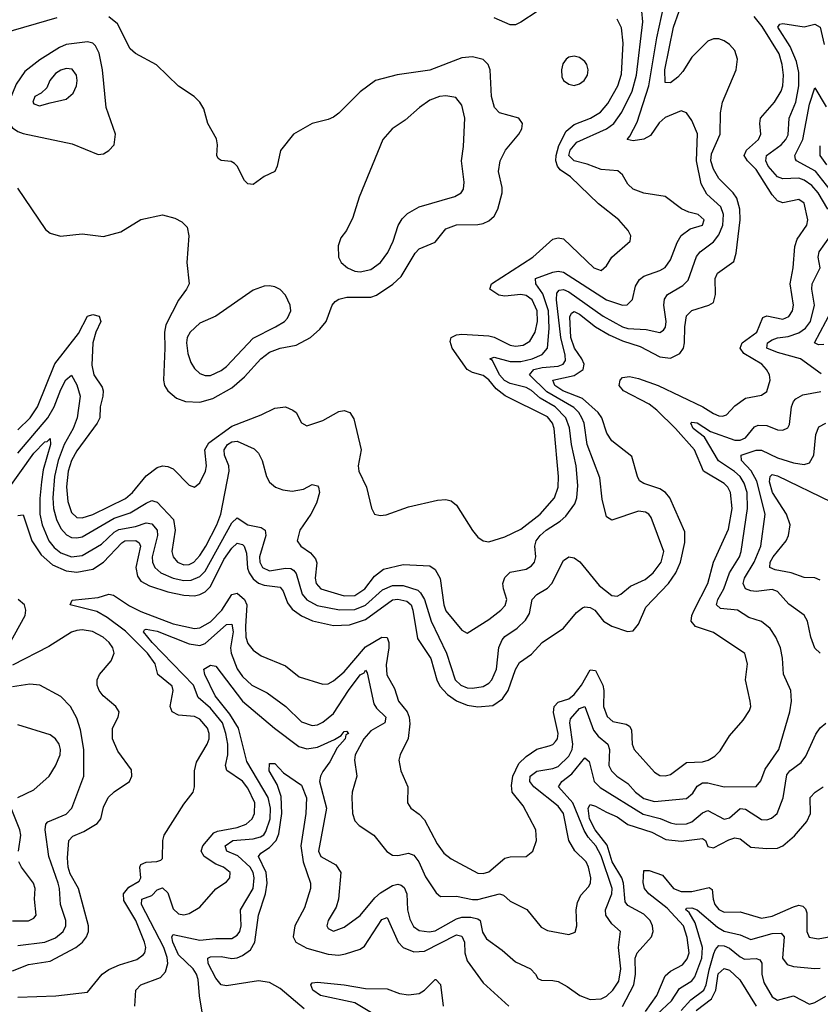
# Model space of a CAD drawing. Header units: inches. Extents: x 884549 to 1028252, y 526810 to 653624.
# Tile 740 of 1056: x 994796 to 997790, y 593697 to 597378. Entities that reach past the tile are written whole.
import ezdxf

# ---------------------------------------------------------------- set-up
doc = ezdxf.new("R2010")
doc.units = ezdxf.units.IN
doc.header["$MEASUREMENT"] = 0
doc.layers.add('A9599', color=7, linetype='Continuous')

msp = doc.modelspace()

# ---------------------------------------------------------------- linework, layer by layer
at = {"layer": 'A9599', "color": 5}
for points, elevation in [([(994790, 595524.4), (994810, 595527), (994841.9, 595430), (994876.9, 595376.9), (994919.6, 595339.6), (994970, 595317), (995010, 595312), (995070, 595323.6), (995110, 595350.1), (995177.9, 595422.1), (995190.2, 595429.8), (995230.8, 595430.8), (995242.7, 595422.7), (995248.4, 595410), (995231.2, 595330), (995237.2, 595297.2), (995250, 595278.8), (995282, 595262), (995350, 595239.4), (995410, 595226.7), (995450, 595224.7), (995470, 595228.5), (995490, 595239), (995510, 595259.1), (995559.8, 595360.2), (995590, 595402.6), (995610, 595420.4), (995630, 595416.2), (995635.3, 595410), (995644, 595384), (995648, 595328), (995654.3, 595310), (995670, 595287.5), (995690, 595271.6), (995710, 595263.8), (995770, 595256.2), (995781.5, 595241.5), (995797.8, 595197.8), (995814.9, 595174.9), (995849.8, 595149.8), (995891.1, 595131.1), (995970, 595113), (996030, 595115.2), (996090, 595135.7), (996190, 595209.2), (996210, 595211.7), (996244.5, 595204.5), (996260.1, 595190), (996266.9, 595170), (996284.4, 595064.4), (996334.2, 594990), (996356.1, 594910), (996367, 594887), (996395.5, 594855.5), (996430, 594832), (996470, 594816), (996510, 594809.2), (996565.5, 594814.5), (996601.3, 594838.7), (996622.4, 594870), (996650.9, 594949.1), (996665.6, 594974.4), (996710, 595006.2), (996750, 595050.1), (996830, 595103.6), (996878.5, 595161.5), (996901.3, 595178.7), (996910, 595183), (996930, 595180.7), (996947.5, 595170), (996979.8, 595130), (997010, 595110.6), (997068.6, 595091.4), (997090, 595093.1), (997110, 595118.4), (997137.8, 595182.2), (997222.5, 595270), (997249.2, 595310), (997267.5, 595350), (997284, 595424), (997283.2, 595463.2), (997227, 595590), (997210.9, 595610.9), (997190, 595624.3), (997130, 595643.4), (997114.4, 595654.4), (997105.8, 595670), (997085.4, 595745.4), (997010, 595803.5), (996991.6, 595831.6), (996972.5, 595890), (996959.5, 595910), (996901.3, 595961.3), (996827.1, 595990), (996797.6, 596010), (996789.4, 596030), (996870, 596048.3), (996902.8, 596070), (996907.3, 596090), (996898.6, 596110), (996870.4, 596150), (996857.4, 596190), (996852.9, 596267.1), (996859.7, 596280.3), (996870, 596287.3), (996890, 596277.4), (996949.6, 596229.6), (997000.3, 596200.3), (997050, 596177.1), (997116, 596156), (997190, 596117.3), (997230, 596112.9), (997265, 596130), (997277.8, 596150), (997282, 596170), (997283.4, 596230), (997290, 596270.2), (997310, 596291.2), (997373.6, 596310), (997390, 596320.9), (997398.5, 596350), (997397.1, 596410), (997405.4, 596430), (997466.6, 596473.4), (997475.6, 596504.4), (997489.9, 596630.1), (997489.3, 596670), (997477.2, 596710), (997463.7, 596730), (997410, 596784.2), (997390, 596818.5), (997380.4, 596850), (997383.4, 596876.6), (997415.8, 596950), (997416.6, 597030), (997424.4, 597070), (997475.3, 597190), (997480.2, 597230), (997470, 597262.3), (997450, 597285.5), (997430, 597298.7), (997410, 597305.6), (997390, 597305.7), (997370, 597297.6), (997310, 597237.7), (997276.3, 597183.7), (997257.5, 597162.5), (997230, 597141.3), (997210, 597143.5), (997208.9, 597190), (997241.6, 597350), (997283.5, 597470)], 2220), ([(994738.3, 595601.7), (994850, 595757), (994890, 595799.6), (994899.2, 595800.8), (994910, 595811.8), (994911.9, 595790), (994884.8, 595695.2), (994877.7, 595650), (994871.7, 595588.3), (994872.4, 595530), (994880.5, 595490), (994905.7, 595430), (994925.2, 595405.2), (994950, 595384.6), (994990, 595369.5), (995030, 595375.4), (995102.2, 595417.8), (995150, 595462), (995167.7, 595472.3), (995230, 595483.9), (995270, 595496.5), (995290, 595493.3), (995310.7, 595470), (995311.9, 595450), (995292.1, 595370), (995292.9, 595350), (995301.3, 595330), (995324.6, 595310), (995370, 595290.4), (995410, 595281.6), (995437.4, 595282.6), (995470, 595295.9), (995490, 595316.5), (995590, 595496.6), (995610, 595515.8), (995650, 595488.9), (995699.4, 595479.4), (995714.4, 595470), (995716.8, 595450), (995693.1, 595370), (995694.1, 595350), (995704.5, 595330), (995730, 595317.9), (995790, 595327.7), (995810, 595326.3), (995819.8, 595319.8), (995830, 595308.1), (995852.6, 595230), (995870, 595209.4), (995908.6, 595188.6), (995992.3, 595172.3), (996050, 595172.8), (996090, 595189.3), (996153.4, 595246.6), (996190, 595263.1), (996230, 595262.8), (996284.9, 595244.9), (996295.5, 595235.5), (996310.1, 595210), (996334.4, 595130), (996392.2, 595010), (996424.9, 594910), (996446.1, 594890), (996470, 594880.6), (996490, 594878.7), (996530, 594885.6), (996550, 594897.4), (996561.2, 594910), (996579.3, 594950), (996588.5, 595031.5), (996600.1, 595059.9), (996610, 595072.2), (996656.9, 595103.1), (996687.2, 595132.8), (996702.1, 595157.9), (996712.5, 595210), (996730, 595228.8), (996770, 595253.1), (996786, 595270), (996830, 595355.8), (996849.9, 595370.1), (996870, 595366.7), (996891.2, 595351.2), (996963.1, 595263.1), (997010, 595224.8), (997030, 595223.3), (997043.5, 595230), (997079.7, 595260.3), (997134.6, 595285.4), (997164.7, 595310), (997195.3, 595350), (997205, 595390), (997157.3, 595517.3), (997149.4, 595529.4), (997136.8, 595536.8), (997110, 595540.9), (997010, 595506.5), (996990, 595519.7), (996974.2, 595585.8), (996965.6, 595665.6), (996918.3, 595790), (996906.4, 595870), (996898.8, 595890), (996887, 595910), (996868.6, 595928.6), (996766.9, 595986.9), (996703.2, 596050), (996719, 596070), (996750, 596077.3), (996810, 596082.3), (996829.1, 596090), (996836.7, 596103.3), (996836.2, 596123.8), (996819.3, 596190), (996804.1, 596330), (996804.6, 596355.4), (996813.3, 596366.7), (996830, 596369), (996850, 596360.8), (996977.8, 596270), (997050, 596229.2), (997070, 596223.9), (997139.3, 596219.3), (997190, 596208.8), (997203.3, 596216.7), (997211.5, 596228.5), (997213.6, 596250), (997204.6, 596310), (997206.9, 596333.1), (997218.3, 596350), (997276.1, 596383.9), (997296.4, 596403.6), (997327.1, 596492.9), (997340.8, 596510), (997390, 596547.9), (997410, 596573.4), (997425.4, 596610), (997428.3, 596650), (997417.7, 596677.7), (997365.6, 596725.6), (997344.7, 596764.7), (997327.6, 596850), (997330.8, 596950.8), (997310, 597001.3), (997290, 597029.7), (997270, 597036.4), (997210, 597011.7), (997187.9, 596992.1), (997155, 596945), (997130, 596931.2), (997090, 596924.4), (997067.2, 596930), (997078, 596942), (997105, 596995), (997148.4, 597130), (997178.5, 597310), (997204.5, 597430)], 2240), ([(994790, 595757.5), (994901.8, 595890), (994925.6, 595930), (994950, 595995.1), (994968.8, 596031.2), (994990, 596049.2), (995010, 596012.4), (995023.1, 595970), (995012, 595890), (994996.9, 595850), (994963.3, 595790), (994939.9, 595730), (994927.1, 595670), (994920.8, 595590), (994923.2, 595550), (994933.8, 595510), (994950, 595475.8), (994971.9, 595451.9), (994990, 595442.2), (995010, 595440.3), (995030, 595445.1), (995150, 595514.2), (995210, 595533.8), (995270, 595571.1), (995290, 595580.1), (995298.5, 595578.5), (995310, 595574.7), (995371.8, 595510), (995377.3, 595470), (995365, 595390), (995369.8, 595369.8), (995386.2, 595350), (995410, 595340.6), (995430, 595341.6), (995447.1, 595350), (995470, 595374.7), (995492.3, 595410), (995533.8, 595490), (995548.3, 595530), (995579.6, 595690), (995578.6, 595710), (995562.4, 595750), (995560.9, 595770), (995573.2, 595790), (995590, 595800.2), (995610, 595801.8), (995673.1, 595773.1), (995690, 595757.4), (995702.6, 595730), (995718.8, 595670), (995730, 595648.8), (995752.4, 595630), (995780.4, 595620.4), (995815.8, 595615.7), (995857.5, 595622.5), (995890, 595640.3), (995910, 595635.8), (995913.6, 595630), (995917.5, 595610), (995906, 595570), (995885.5, 595530), (995843.5, 595470), (995834.4, 595430), (995847.6, 595410), (995884.3, 595384.3), (995902.5, 595362.5), (995906.9, 595346.9), (995901.6, 595290), (995905.4, 595270), (995922.5, 595250), (996010, 595224), (996050, 595225.2), (996086.4, 595250), (996122.5, 595297.5), (996156.6, 595323.4), (996230, 595341.7), (996330, 595335.8), (996350, 595322.6), (996369.2, 595289.2), (996382.6, 595190), (996390, 595168.6), (996450, 595096.1), (996470, 595084.2), (996550, 595135.7), (996595.8, 595170), (996612.1, 595187.9), (996617.8, 595210), (996604.9, 595250), (996603.4, 595270), (996610, 595292.6), (996630, 595312.9), (996690, 595324.2), (996710, 595336.6), (996720.8, 595350), (996726.8, 595370), (996723, 595410), (996727.7, 595430), (996742.2, 595450), (996764.9, 595470), (996817.4, 595502.6), (996838.4, 595521.6), (996872.1, 595567.9), (996880.2, 595590), (996883.8, 595636.2), (996877.5, 595710), (996859.2, 595790), (996851.7, 595851.8), (996838.6, 595890), (996798.9, 595930), (996742.4, 595962.4), (996710, 595991.8), (996690, 596002.5), (996630, 596018), (996609.6, 596029.6), (996590.2, 596050), (996564.2, 596104.2), (996554.3, 596110), (996570, 596115.8), (996630, 596100.4), (996670, 596099.9), (996712.2, 596110), (996750, 596126.2), (996769.9, 596150), (996776.2, 596223.7), (996773.8, 596290), (996752.9, 596352.9), (996725.9, 596390), (996725, 596410), (996790, 596433.5), (996810, 596437.9), (996830, 596434.1), (996990, 596330.5), (997049.8, 596310.2), (997067.7, 596312.3), (997087.9, 596332.1), (997098.9, 596381.1), (997113.7, 596406.3), (997130, 596419.2), (997190, 596439.8), (997210, 596451.6), (997230, 596480.2), (997254.8, 596545.2), (997270, 596571.1), (997303.8, 596596.2), (997349.7, 596610), (997355.8, 596630), (997333.5, 596650), (997298.3, 596658.3), (997271.1, 596671.1), (997210, 596716.9), (997130, 596729.8), (997090, 596743.9), (997070, 596763), (997050, 596798), (997032.3, 596812.3), (996970, 596817.8), (996918, 596838), (996869.8, 596849.8), (996849.2, 596870), (996854.4, 596890), (996879.8, 596920.2), (996990.6, 596969.4), (997018.5, 596990), (997048.1, 597031.9), (997087.1, 597110), (997103.1, 597170), (997125.8, 597370), (997122.1, 597410)], 2260), ([(996731.2, 597408.8), (996670, 597368.4), (996650, 597358.9), (996630, 597357.9), (996570, 597384.5)], 2280), ([(994935.1, 597384.9), (994733.9, 597326.1)], 2320), ([(994788.4, 596748.4), (994893.3, 596593.3), (994910, 596580.3), (994948.9, 596568.9), (995030, 596577.6), (995110, 596567.8), (995175, 596585), (995250, 596631.3), (995330, 596648.7), (995376, 596636), (995402.2, 596622.2), (995422.3, 596602.3), (995428.9, 596570), (995420.9, 596470), (995430.2, 596390), (995420.8, 596370), (995390.1, 596329.9), (995342.9, 596237.1), (995337.8, 596210), (995339.7, 596150), (995334.3, 596030), (995337.8, 596010), (995350.2, 595990), (995382.7, 595962.7), (995416.3, 595950), (995470, 595948.1), (995518.8, 595961.2), (995590, 596002.2), (995637.1, 596042.9), (995697.5, 596110), (995730, 596135.3), (995770, 596150.1), (995830, 596161.2), (995883.2, 596190), (995919.3, 596220.7), (995942.8, 596250), (995964.8, 596310), (995975.7, 596324.3), (995990, 596332.6), (996020, 596340), (996110, 596340.5), (996130, 596347.8), (996191.3, 596388.7), (996222.6, 596417.4), (996274.6, 596505.5), (996290, 596520.6), (996350, 596546.7), (996390, 596596.1), (996430, 596611.3), (996510, 596611.9), (996530, 596615.9), (996550, 596625.5), (996570, 596643.8), (996584, 596670), (996600.3, 596730), (996600.3, 596750), (996586.6, 596810), (996593.2, 596850), (996613.4, 596890), (996662.7, 596950), (996674.3, 596970), (996676.2, 596990), (996662.6, 597010), (996590, 597029.8), (996572.1, 597050), (996560.1, 597090), (996555.8, 597190), (996548.5, 597210), (996530, 597228.5), (996490, 597238.7), (996450, 597235), (996330, 597188.6), (996207.9, 597172.1), (996127.3, 597150), (996070, 597107.6), (995990, 597027.8), (995970, 597013.3), (995950, 597004.2), (995890, 596989.6), (995820.7, 596950), (995771.6, 596888.5), (995759.5, 596830), (995750.2, 596809.8), (995710, 596791.6), (995670, 596762), (995650, 596764.5), (995636.9, 596776.9), (995609.8, 596829.8), (995600.1, 596840.1), (995587.5, 596847.5), (995550, 596851.2), (995538.9, 596858.9), (995533.7, 596870), (995535.9, 596910), (995532.2, 596932.2), (995500.5, 596990), (995484.9, 597044.9), (995469.5, 597070), (995449.3, 597090), (995390, 597129.6), (995308.5, 597208.5), (995230, 597251.1), (995210, 597268.2), (995162.2, 597362.2), (995130, 597388.7)], 2320), ([(994790, 593724.5), (994931.5, 593728.5), (995050, 593743.2), (995105.5, 593810), (995130, 593827.1), (995170, 593844.9), (995235.1, 593864.9), (995257.9, 593882.1), (995264, 593890), (995267.8, 593910), (995262.7, 593930), (995230.3, 594010), (995185.7, 594085.7), (995185.2, 594110), (995204.6, 594135.4), (995242.8, 594157.2), (995248.9, 594170), (995245.6, 594210), (995250, 594219.6), (995270, 594228.3), (995308.9, 594231.1), (995324.4, 594235.6), (995330, 594242), (995331.3, 594310), (995337.3, 594330), (995410, 594446), (995445.1, 594490), (995449.8, 594510.2), (995449.9, 594570), (995457.2, 594602.8), (995497.8, 594670), (995504.6, 594690), (995505, 594710), (995499, 594730), (995470, 594762.7), (995450, 594772.5), (995390, 594777.8), (995366.1, 594790), (995358.7, 594810), (995370.8, 594870), (995366.7, 594886.7), (995313.4, 594930), (995302.9, 594970), (995274.2, 595010), (995191.6, 595091.6), (995123.1, 595143.1), (995085.1, 595165.1), (994984.7, 595190), (994992.3, 595207.7), (995090, 595218.3), (995130, 595230.8), (995147.2, 595227.2), (995206.8, 595186.8), (995250, 595165.3), (995370, 595119.6), (995450, 595102.5), (995470, 595104.6), (995510, 595126.7), (995552.1, 595170), (995590, 595229.6), (995610, 595233.6), (995636.6, 595210), (995646, 595190), (995640.5, 595110), (995642.3, 595070), (995650, 595046.2), (995670, 595020.9), (995699.5, 594999.5), (995790, 594962.7), (995841.9, 594921.9), (995930, 594893.7), (995950, 594895.5), (995970, 594906.7), (996010, 594939.9), (996090, 595033.5), (996150, 595070.1), (996170, 595068.7), (996176.4, 595050), (996176.7, 595030), (996166.7, 594966.7), (996168.6, 594928.6), (996198.1, 594878.1), (996213.3, 594830), (996244.7, 594790), (996252.9, 594770), (996254.6, 594745.4), (996248.6, 594691.4), (996219, 594630), (996214.3, 594610), (996222, 594570), (996248.2, 594510), (996246.7, 594450), (996259.5, 594430), (996290, 594407.9), (996310, 594386.7), (996356.8, 594296.8), (996382.4, 594262.4), (996410, 594241.5), (996510, 594187.4), (996530, 594186.3), (996550, 594192.5), (996610, 594243), (996630, 594248.7), (996689.8, 594250.2), (996715.6, 594270), (996729, 594310), (996725.7, 594350), (996678.9, 594438.9), (996638.1, 594490), (996634.9, 594514.9), (996640.1, 594550), (996662.7, 594597.3), (996690, 594623.8), (996729.6, 594650.4), (996776.7, 594663.3), (996790, 594668.9), (996800.1, 594679.9), (996807.5, 594690), (996810.2, 594710), (996792.2, 594787.8), (996794.3, 594810), (996810, 594826.1), (996850, 594839), (996870, 594855.8), (996897.2, 594890), (996930, 594947.9), (996950, 594944.4), (996976.8, 594890), (996981, 594870), (996979.3, 594810), (996992.8, 594772.8), (997014.2, 594754.2), (997063.9, 594743.9), (997076.6, 594736.6), (997083.5, 594723.5), (997086.3, 594670), (997094.4, 594650), (997170, 594564.7), (997190, 594552.7), (997210, 594550.9), (997230, 594555.9), (997290, 594601.4), (997350, 594603.8), (997370.3, 594609.7), (997395, 594625), (997414.9, 594645.1), (997450, 594701.3), (997500.9, 594759.1), (997524.6, 594795.4), (997529.8, 594810), (997528.2, 594830), (997510.7, 594910), (997518.2, 594970), (997508, 595008), (997390, 595086.8), (997323.5, 595110), (997307.3, 595130), (997309, 595150), (997317.8, 595170), (997369.6, 595270), (997390, 595350.2), (997446.7, 595473.3), (997459.8, 595550), (997454.7, 595610), (997443.9, 595630), (997430, 595643.6), (997353.5, 595690), (997319.3, 595770), (997248.1, 595850), (997178.3, 595918.3), (997150, 595940.5), (997054.6, 595990), (997037.5, 596010), (997041.1, 596030), (997050, 596040.1), (997076.2, 596043.8), (997110, 596036.9), (997183.5, 596010), (997350.9, 595930.9), (997390, 595905.6), (997410, 595896.4), (997424.7, 595895.3), (997438.7, 595901.3), (997470, 595934), (997510, 595962.6), (997570, 595974.2), (997590, 595987.6), (997602.4, 596030), (997600.2, 596050), (997588.5, 596070), (997571.9, 596090), (997504.4, 596130), (997490.8, 596150), (997497.7, 596170), (997552.1, 596210), (997575.3, 596264.7), (997590, 596270.5), (997650, 596258.7), (997672, 596268), (997686.1, 596290), (997689.3, 596310.7), (997677, 596390), (997688.3, 596450), (997694.3, 596530), (997702.9, 596557.1), (997739.9, 596610), (997743.2, 596630), (997730, 596691.9), (997710, 596705.7), (997650, 596693.7), (997630, 596701.2), (997610, 596723.2), (997550, 596817.7), (997517.7, 596850), (997505, 596870), (997514, 596890), (997559.3, 596930), (997567.5, 596950), (997563.2, 596990), (997566.5, 597010), (997618.4, 597070), (997643.1, 597110), (997649.6, 597130.4), (997652.9, 597170), (997647.6, 597210), (997635.6, 597250), (997572.4, 597352.4), (997542.2, 597390)], 2180), ([(994790, 595844.9), (994835.5, 595890), (994862.8, 595930), (994928.3, 596091.7), (995015.9, 596204.1), (995050, 596269.5), (995070, 596275.8), (995093.7, 596270), (995099.9, 596250), (995081.2, 596210), (995070.3, 596170), (995066.1, 596086.1), (995073.9, 596050), (995104.4, 596004.4), (995109.1, 595990), (995107.6, 595970), (995098, 595930), (995095.6, 595890), (995086.4, 595870), (995010, 595766.6), (994990.4, 595729.5), (994977.8, 595690), (994971.6, 595631.6), (994976.3, 595576.3), (994990, 595535.5), (995010, 595517.5), (995030, 595515.8), (995070, 595528.6), (995191.7, 595588.3), (995217.9, 595610), (995270, 595672.8), (995310, 595704.4), (995330, 595709.5), (995350, 595707.4), (995370, 595698.5), (995430, 595638), (995450, 595630.4), (995470, 595646), (995491.7, 595690), (995494.9, 595710), (995488.6, 595770), (995503.7, 595796.3), (995590, 595858.4), (995699.3, 595900.7), (995750, 595925.4), (995790, 595930.2), (995818.3, 595918.3), (995830.3, 595910), (995850.3, 595870.3), (995870, 595859.5), (995930, 595879.3), (995990, 595912.6), (996010, 595917.3), (996030.3, 595910), (996045.7, 595885.7), (996072.8, 595770), (996061.7, 595710), (996064.9, 595690), (996093.8, 595630), (996112, 595552), (996122.8, 595530), (996144.2, 595524.2), (996167.2, 595527.2), (996250, 595556.9), (996358.6, 595581.4), (996390, 595584.4), (996410, 595579), (996430, 595563.6), (996488.9, 595468.9), (996510, 595443.1), (996530, 595430.2), (996550, 595426.2), (996610, 595444.4), (996670, 595473.6), (996742.7, 595530), (996796.3, 595590), (996809.4, 595630), (996810.8, 595670.8), (996794.8, 595850), (996788.1, 595870), (996770, 595893.3), (996611.8, 595971.8), (996577.8, 595997.8), (996550, 596031.8), (996530, 596047.9), (996490, 596058.8), (996470, 596069.9), (996412.9, 596150), (996405.4, 596174.6), (996410, 596190.1), (996430, 596199.6), (996450, 596202.7), (996550, 596196.3), (996570, 596191), (996630, 596161.5), (996650, 596157.1), (996678.4, 596161.6), (996703.8, 596176.2), (996723.9, 596210), (996732.3, 596250), (996731.1, 596290), (996712.5, 596330), (996690, 596346.2), (996670, 596350.5), (996610, 596344.8), (996587.8, 596347.8), (996554.6, 596370), (996560.3, 596390), (996715, 596490), (996790, 596557.5), (996810, 596562.9), (996830, 596558.4), (996943.5, 596450), (996970, 596440.7), (996990, 596458), (997010.5, 596489.5), (997078.7, 596550), (997082, 596570), (997071, 596590), (997036.2, 596630), (996960.3, 596690), (996855.6, 596790), (996817, 596817), (996806.7, 596830), (996801, 596850), (996801.8, 596870), (996812.7, 596907.3), (996839.3, 596960.7), (996870, 596985.6), (996930.7, 597009.3), (996967.8, 597032.2), (996995.2, 597064.8), (997032.5, 597130), (997046.5, 597173.5), (997052.8, 597290), (997046.7, 597346.7), (997030, 597380.2)], 2280), ([(997818.6, 596670), (997781.8, 596730), (997758, 596758), (997730, 596778.1), (997710, 596785.3), (997650, 596782.8), (997630, 596790.3), (997594.6, 596830), (997585.8, 596850), (997588.6, 596870), (997643.4, 596910), (997661.5, 596930), (997670, 596947.8), (997673.1, 597010), (997698.9, 597070), (997710, 597130), (997710, 597180.9), (997701.4, 597221.4), (997676.9, 597276.9), (997630.6, 597350), (997638.8, 597361.2), (997650, 597363.4), (997729.4, 597350.6), (997770, 597360.6), (997789.3, 597349.3), (997804.6, 597284.6)], 2160), ([(997867.7, 596690), (997771.8, 596811.9), (997700.3, 596850), (997696.7, 596856.6), (997694.1, 596870), (997724.2, 596930), (997750, 597062), (997770, 597123), (997811.9, 597051.9)], 2140), ([(997814.9, 596834.9), (997789.9, 596870), (997790, 596906)], 2120), ([(997793.4, 596053.4), (997715.6, 596110), (997630, 596133.8), (997589.9, 596150), (997593, 596170), (997610, 596181.6), (997630, 596188.9), (997670, 596193.4), (997710, 596206.9), (997735, 596225), (997752.9, 596250), (997768.4, 596310), (997758.7, 596370), (997759.7, 596390), (997789.2, 596450), (997782, 596490), (997785.2, 596510), (997828.4, 596570)], 2160), ([(997803, 596163), (997782.8, 596162.8), (997767.8, 596170), (997831.2, 596290)], 2140), ([(995227, 593690), (995230.8, 593750), (995249.5, 593770.5), (995323.1, 593796.9), (995341.2, 593818.8), (995349.9, 593850.1), (995347.9, 593872.1), (995335.8, 593910), (995251.5, 594070), (995253.8, 594090), (995290, 594103.7), (995310, 594124.6), (995330, 594132.9), (995350, 594114.1), (995370, 594053.6), (995390, 594035.1), (995410, 594032), (995430, 594036.1), (995470, 594059.8), (995530, 594129.1), (995570, 594155.6), (995582.7, 594170), (995583.9, 594190), (995558.9, 594210), (995530, 594220.7), (995486.6, 594250), (995474.9, 594270), (995480.7, 594290), (995521.8, 594338.2), (995535.6, 594344.4), (995610, 594358.1), (995643.4, 594370), (995665.9, 594390), (995674.8, 594410), (995675.4, 594450), (995650, 594505.2), (995630, 594531.1), (995571.5, 594571.5), (995566.6, 594590), (995574.9, 594630), (995574.4, 594670), (995567.8, 594710), (995554.5, 594750), (995510, 594804.4), (995463.8, 594843.8), (995446.9, 594890), (995291.4, 595050), (995259.8, 595090), (995263.1, 595096.9), (995270, 595099.4), (995310, 595092.3), (995430, 595044.9), (995470, 595038.6), (995490, 595046), (995570, 595116.9), (995590, 595118.5), (995594.4, 595090), (995585.1, 595030), (995586.6, 595010), (995610, 594951), (995630, 594922.4), (995664.1, 594890), (995721.4, 594861.4), (995791.9, 594810), (995850, 594753.1), (995890, 594739.6), (995910, 594741.9), (995930, 594751.7), (995970, 594784.5), (996026.2, 594870), (996070, 594928.4), (996083.9, 594936.1), (996090, 594946.5), (996095.9, 594935.9), (996121, 594821), (996130, 594804.2), (996165.7, 594770), (996161.8, 594750), (996110, 594719.4), (996083.2, 594690), (996050.8, 594630), (996048.1, 594610), (996057.6, 594550), (996039.8, 594490), (996038.5, 594470), (996041.2, 594410), (996050, 594383.1), (996066.1, 594366.1), (996120.8, 594330), (996169, 594269), (996190, 594254.2), (996210, 594253.5), (996250, 594262.6), (996270, 594254.8), (996288.5, 594230), (996313.9, 594173.9), (996353.8, 594113.9), (996370, 594100.2), (996430, 594101.5), (996490, 594088.6), (996510, 594089.4), (996590, 594110.1), (996605.4, 594105.4), (996630, 594082.3), (996692.2, 594052.2), (996745.9, 593985.9), (996770, 593972.9), (996850, 593958), (996873.1, 593966.9), (996879.3, 593990), (996877.4, 594050), (996881.7, 594078.3), (996894.5, 594105.5), (996923.4, 594136.6), (996930.4, 594150), (996931.7, 594170), (996923.8, 594210), (996914.8, 594230), (996871.5, 594271.5), (996849.9, 594309.9), (996830, 594410.5), (996810, 594437.7), (996718.9, 594510), (996703.8, 594530), (996705.1, 594550), (996730, 594568.7), (996790, 594578.5), (996810, 594585.9), (996850, 594624.3), (996861.8, 594650), (996865, 594670), (996853.1, 594750), (996856.1, 594763.9), (996890, 594802.9), (996910.1, 594810.1), (996941.6, 594721.6), (996959.5, 594699.5), (996995.4, 594670), (997001.9, 594650), (996999.6, 594590), (997008.9, 594570), (997029.7, 594549.7), (997070, 594523), (997099.1, 594490), (997130, 594466.7), (997170, 594455), (997290, 594466.5), (997312.9, 594487), (997330, 594512.7), (997350, 594524.6), (997370, 594525.3), (997430, 594510.1), (997550, 594511), (997567.4, 594532.6), (997583.2, 594576.8), (997634.9, 594650), (997676.2, 594790), (997681.8, 594830), (997679.8, 594870), (997651.8, 594931.8), (997649, 594991), (997641.2, 595030), (997623.4, 595070), (997602.6, 595102.6), (997570, 595128.2), (997523.3, 595143.3), (997480.4, 595170), (997416.6, 595176.6), (997401.4, 595190), (997406.6, 595210), (997429.3, 595250), (997450.2, 595309.8), (997487.8, 595370), (997494.2, 595390), (997518.3, 595550), (997516.5, 595610), (997505.1, 595645.1), (997489.8, 595669.8), (997469.4, 595689.4), (997409.3, 595729.3), (997357.1, 595817.1), (997314.6, 595850), (997305.5, 595870), (997310, 595873.4), (997330, 595870.4), (997378.9, 595838.9), (997470, 595806.2), (997490, 595806.5), (997510, 595815), (997543.8, 595856.2), (997557.4, 595862.6), (997590, 595860.5), (997630, 595844.8), (997650, 595842.9), (997668.3, 595851.7), (997675.2, 595864.8), (997682.7, 595930), (997689.6, 595950.4), (997698.9, 595961.1), (997724.7, 595975.3), (997791.7, 595988.4)], 2160), ([(997790, 595009.3), (997770, 595028.7), (997754.4, 595070), (997742.6, 595130), (997730, 595151.9), (997672.4, 595192.4), (997630, 595240.2), (997610, 595247.5), (997550, 595240.5), (997530, 595243), (997509.9, 595250), (997501.4, 595270), (997506.6, 595290), (997542.6, 595350), (997567.5, 595410), (997584, 595530), (997552.4, 595652.4), (997531.8, 595691.8), (997495.4, 595730), (997494.1, 595750), (997550, 595769.1), (997570, 595768.4), (997630, 595739.4), (997690, 595720.8), (997730, 595715), (997750, 595720.7), (997765.9, 595750), (997772.6, 595827.4), (997784.5, 595855.5), (997810, 595869.5)], 2140), ([(997790, 595283.2), (997770, 595290.8), (997730, 595292.4), (997681.5, 595310), (997621.5, 595321.5), (997601.5, 595330), (997602.3, 595350), (997613.3, 595370), (997662.3, 595430), (997671.3, 595450), (997676.7, 595490), (997663, 595530), (997610.8, 595610), (997599.8, 595650), (997602.3, 595670), (997610, 595677.3), (997630, 595672.7), (997830, 595575.6)], 2120), ([(994757.6, 595042.4), (994816.4, 595150), (994819.7, 595170), (994814.6, 595190), (994791.2, 595210)], 2220), ([(994770, 593822.6), (994830, 593845.7), (994910, 593858.1), (995006.1, 593910), (995030.9, 593930), (995046.6, 593950), (995053.7, 593970), (995053.6, 593990), (995016.8, 594130), (994985.3, 594185.3), (994977.5, 594210), (994975.3, 594244.7), (994980.6, 594310), (994994.7, 594325.3), (995036.7, 594343.3), (995086.7, 594373.3), (995099.9, 594390), (995110, 594433.7), (995127.4, 594470), (995150, 594491.4), (995206.5, 594530), (995216.4, 594550), (995214, 594574), (995163.7, 594643.7), (995143.9, 594690), (995143.4, 594730), (995164.4, 594770), (995167.9, 594790), (995156.1, 594810), (995109, 594850), (995093.7, 594870), (995085.7, 594890), (995085.9, 594910), (995094.4, 594930), (995139, 594981), (995149.9, 595010), (995144.2, 595030), (995130.8, 595050), (995108.6, 595070), (995069.2, 595090.8), (995030, 595097.3), (995010, 595095.1), (994990, 595088.6), (994905.5, 595034.4), (994770, 594964.8)], 2220), ([(995480.5, 593660.5), (995468.5, 593728.5), (995463.9, 593790), (995457.4, 593810), (995445, 593830), (995390, 593881.9), (995368.6, 593930), (995365.4, 593950), (995370, 593958.7), (995470, 593936.8), (995530, 593943.8), (995590, 593943.4), (995610, 593955.2), (995619.6, 593970), (995624.3, 593990), (995622.6, 594050), (995669.2, 594130), (995673.7, 594170), (995669.4, 594190), (995657.7, 594210), (995612.5, 594252.5), (995570.6, 594270), (995564.5, 594290), (995593.3, 594310), (995670, 594315.6), (995696.7, 594323.3), (995709, 594331), (995717, 594343), (995732.5, 594390), (995734.6, 594430), (995725.3, 594470), (995645.2, 594605.2), (995614.8, 594730), (995582.3, 594782.3), (995527, 594850), (995488.3, 594930), (995485.1, 594950), (995510, 594965.5), (995530, 594961), (995630, 594830), (995749, 594730), (995840.5, 594660.5), (995870, 594652.1), (995910, 594658.4), (995973.3, 594686.7), (995998.1, 594701.9), (996010, 594716.9), (996018.5, 594718.5), (996026, 594710), (996015.8, 594704.2), (996013.8, 594690), (995984.1, 594655.9), (995956, 594604), (995930, 594567.5), (995921, 594550), (995917.6, 594530), (995944, 594430), (995914, 594270), (995922.7, 594250), (995978.1, 594218.1), (995997.8, 594190), (995988.5, 594090), (995979.2, 594060.8), (995949.3, 594010), (995944.4, 593990), (995950, 593980.4), (995970, 593970.3), (996010, 593985.7), (996070, 594029.4), (996124.4, 594095.6), (996145.7, 594114.3), (996190, 594141.3), (996210, 594145.9), (996222.9, 594142.9), (996234.3, 594134.3), (996243.5, 594110), (996246.6, 594050), (996255.2, 594015.2), (996268.7, 593988.7), (996290, 593973.3), (996327.7, 593967.7), (996350, 593972.1), (996430, 594016.5), (996450, 594022.6), (996482.9, 594022.9), (996510, 594017.3), (996517.9, 594010), (996527.5, 593967.5), (996542, 593942), (996600, 593900), (996650, 593856.1), (996706.3, 593830), (996724.9, 593810), (996733.3, 593793.3), (996747.3, 593787.3), (996790, 593786.7), (996810, 593781.9), (996843.9, 593763.9), (996890.2, 593730), (996930, 593715), (996970, 593718.3), (996990, 593728.2), (997014.5, 593750), (997036.4, 593783.6), (997044.1, 593830), (997035.4, 593910), (997042.6, 593970), (997010, 593998.5), (996987.8, 594030), (996987, 594050), (997009.9, 594110), (997011.5, 594130), (996970, 594252.5), (996950.2, 594290), (996921.5, 594321.5), (996906.5, 594346.5), (996864.2, 594450), (996810.5, 594510), (996823.2, 594530), (996860.9, 594559.1), (996910, 594618), (996925.2, 594605.2), (996945, 594530), (996967.1, 594507.1), (997127.8, 594407.7), (997191.2, 594391.2), (997230, 594375), (997251.3, 594370), (997290, 594371.4), (997310, 594379.2), (997350, 594413.4), (997370, 594421.2), (997430, 594389.1), (997450, 594393.7), (997490, 594429), (997510, 594426.8), (997570, 594388.6), (997590, 594386.9), (997607.3, 594392.7), (997629.2, 594410.8), (997651.4, 594468.6), (997664.6, 594555.4), (997676.2, 594570), (997718.3, 594601.7), (997735.8, 594624.2), (997773.1, 594706.9), (997789, 594731), (997810, 594748.4)], 2140), ([(994790, 593917.1), (994890, 593929.7), (994930, 593946.2), (994959, 593970), (994968.9, 593990), (994969.5, 594010), (994948.7, 594070), (994945.6, 594130), (994940.3, 594150), (994905.8, 594250), (994891.9, 594350), (994894, 594370), (994901.2, 594378.8), (994970, 594407.9), (994991.4, 594430), (995036.5, 594550), (995035.8, 594650), (995023.3, 594723.3), (995010, 594766.3), (994987.1, 594810), (994950, 594848.3), (994872, 594890), (994834.4, 594894.4), (994770, 594883.4)], 2240), ([(994789.6, 594470), (994850, 594498.6), (994907.3, 594550), (994930, 594588.1), (994947.5, 594630), (994949.4, 594650), (994943.6, 594670), (994930, 594689.8), (994910, 594704.5), (994790, 594741.6)], 2260), ([(995860.3, 593680.3), (995770, 593756.3), (995730, 593778.6), (995690, 593785.6), (995570, 593766.1), (995550, 593770.4), (995530, 593795.3), (995500.7, 593850), (995500.2, 593870), (995510, 593875.2), (995550, 593876.4), (995590, 593868.8), (995610, 593870.8), (995630, 593879.1), (995659.2, 593900.8), (995676.3, 593930), (995690, 594030), (995715.7, 594110), (995721.5, 594150), (995718.5, 594190), (995689.9, 594250), (995697.8, 594262.2), (995730, 594283.6), (995755.1, 594310), (995765.3, 594334.7), (995776.2, 594410), (995774.1, 594474.1), (995758.9, 594518.9), (995728.9, 594570), (995730, 594598), (995750, 594597), (995782.8, 594562.8), (995850, 594516.1), (995869.3, 594469.3), (995866.3, 594410), (995847.2, 594290), (995856.7, 594230), (995883.8, 594150), (995883.8, 594130), (995861.5, 594058.5), (995825.1, 593990), (995819.6, 593950), (995828.6, 593930), (995870, 593906.6), (995950, 593884.9), (995990, 593880.8), (996014.6, 593885.4), (996070, 593903.3), (996085.7, 593914.3), (996150, 594014.6), (996170, 594021.6), (996211, 593930), (996230.1, 593910.1), (996270, 593893.4), (996310, 593895.5), (996430, 593956.5), (996450, 593951.9), (996459.7, 593930), (996460.7, 593890), (996470, 593859.8), (996530, 593777.8), (996625.5, 593690)], 2120), ([(997050, 593689.6), (997093.1, 593770), (997099.2, 593810), (997097.8, 593870), (997104.6, 593890), (997159.2, 593950), (997164.4, 593970), (997162.5, 593990), (997154.2, 594010), (997130, 594033.8), (997070, 594066.8), (997060.8, 594080.8), (997054.7, 594150), (997047.7, 594170), (997012.2, 594230), (996992.6, 594292.6), (996948.4, 594350), (996927.1, 594390), (996922.2, 594430), (996930, 594443.7), (996950, 594438.3), (996990, 594415.1), (997030, 594398.6), (997070, 594369.8), (997160.6, 594340.6), (997212.7, 594312.7), (997270, 594307.6), (997350, 594317.5), (997361.2, 594310), (997370, 594286.9), (997390, 594282.7), (997447.6, 594312.4), (997470, 594319.4), (997490, 594315.8), (997530, 594284.4), (997590, 594279.4), (997630, 594281.1), (997650, 594290.1), (997693.4, 594326.6), (997739.4, 594380.6), (997753.6, 594410), (997752.1, 594470), (997770.3, 594489.7), (997801.2, 594510)], 2120), ([(994791.5, 594270), (994800.4, 594330), (994797.3, 594350), (994764.1, 594430)], 2260), ([(994770, 594009.6), (994830, 594009), (994850, 594019.7), (994857.8, 594030), (994852.2, 594090), (994854.3, 594130), (994848.7, 594150), (994803.2, 594210), (994793.5, 594230)], 2260), ([(997136.7, 593670), (997178.8, 593730), (997210, 593803.9), (997230, 593821.5), (997274.6, 593845.4), (997292.6, 593867.4), (997299.6, 593890), (997292.4, 593947.6), (997278.4, 593990), (997217.2, 594057.2), (997148.5, 594110), (997132.4, 594130), (997127.1, 594152.9), (997130, 594198), (997150, 594197.8), (997200.2, 594180.2), (997241.3, 594130), (997270, 594119.4), (997310, 594118.9), (997374.5, 594134.5), (997386, 594126), (997388.8, 594090), (997396.1, 594070), (997410, 594052.1), (997430, 594041.1), (997490, 594043.3), (997570, 594018.9), (997610, 594026.4), (997690, 594061.8), (997710, 594067.3), (997724.2, 594064.2), (997734.6, 594054.6), (997739.2, 594039.2), (997739.5, 593970), (997748.1, 593948.1), (997782.4, 593942.4), (997870, 593958.4)], 2080), ([(997180, 593660), (997234.1, 593710), (997263.4, 593756.6), (997310, 593785.2), (997320.6, 593799.4), (997347.5, 593870), (997349.5, 593910), (997322.2, 594002.2), (997299.9, 594039.9), (997286.8, 594050), (997290, 594056.2), (997310, 594057.4), (997330, 594050.5), (997405.3, 593985.3), (997430, 593970.3), (997490, 593957.5), (997530, 593939.1), (997610, 593962.1), (997643.4, 593963.4), (997655.1, 593950), (997648.6, 593870), (997666, 593846), (997690, 593838), (997770, 593831.3), (997790, 593832.8)], 2060), ([(997270, 593673.7), (997305.4, 593714.6), (997353.9, 593750), (997363, 593770), (997373.8, 593826.2), (997392.3, 593887.7), (997397.5, 593902.5), (997410, 593916.5), (997430, 593915.9), (997450, 593907.6), (997490, 593874.3), (997506.5, 593866.5), (997550, 593869), (997563.3, 593863.4), (997570.7, 593850.7), (997571.3, 593810), (997578.3, 593778.3), (997610, 593724.7), (997630, 593712.7), (997690, 593728.4), (997750, 593698.1), (997770, 593703.8), (997810, 593727.8)], 2040), ([(997325.7, 593674.3), (997382.5, 593717.5), (997399.5, 593750), (997408.3, 593811.7), (997430, 593831.2), (997450, 593824.5), (997488.6, 593788.6), (997550.5, 593690)], 2020), ([(996170, 593630.6), (996050, 593702.6), (995921.6, 593730), (995892.2, 593750), (995884.9, 593770), (995890, 593778), (995910, 593779.9), (996010, 593770.5), (996090, 593756.1), (996170, 593755.7), (996217.1, 593737.1), (996250, 593732.3), (996290, 593737.8), (996310, 593750.5), (996349.5, 593790.5), (996352.9, 593790), (996370, 593771.7), (996380.4, 593690)], 2080)]:
    msp.add_lwpolyline(points, dxfattribs=dict(at, elevation=elevation))
for points, elevation in [([(995050, 597294.4), (994970, 597284.6), (994945.9, 597274.1), (994872.3, 597227.7), (994816.3, 597183.7), (994783, 597137), (994756.1, 597070), (994751, 597010), (994757.2, 596990), (994770, 596973.3), (994790, 596959.3), (994810, 596952.7), (994993.1, 596913.1), (995090, 596874.4), (995110, 596876.4), (995130, 596888.2), (995149.6, 596910.3), (995154.7, 596950), (995119.8, 597050), (995105.9, 597190), (995093.1, 597253.1), (995079.8, 597279.8), (995069.4, 597289.4)], 2340), ([(996870, 597240.8), (996850, 597237.5), (996839.1, 597230), (996827.6, 597212.4), (996822.2, 597190), (996824.1, 597164.1), (996830.2, 597150), (996850, 597136.8), (996870, 597132.3), (996890, 597137.8), (996907, 597150), (996919.2, 597170), (996922, 597190), (996917.6, 597210), (996910, 597221.8), (996890, 597235.9)], 2320), ([(994970, 597194.8), (994950, 597189.2), (994930, 597176), (994909.6, 597150), (994897.4, 597122.6), (994877, 597103), (994853.7, 597090), (994846.2, 597070), (994850, 597062.6), (994870, 597056.1), (994910, 597066.7), (994970, 597080.2), (994997, 597103), (995008.4, 597130), (995010.9, 597150), (995009.1, 597170), (994992.5, 597192.5)], 2360), ([(996390, 597093.2), (996366, 597090), (996330, 597077.2), (996291.1, 597050), (996237.9, 597002.1), (996189.7, 596970.3), (996154.1, 596930), (996065.8, 596714.2), (996042.3, 596637.7), (996018.3, 596590), (995997.3, 596562.7), (995987.4, 596532.6), (995988.1, 596490), (995998.5, 596470), (996022.2, 596450), (996050, 596437.7), (996070, 596434.7), (996110, 596443.7), (996145.2, 596470), (996172.9, 596507.1), (996192.9, 596550), (996211.3, 596608.7), (996226.5, 596633.5), (996246.3, 596653.8), (996290, 596678.1), (996423.6, 596716.4), (996447, 596730), (996456.1, 596744), (996458.4, 596770), (996448.2, 596850), (996455.9, 596904.1), (996460.9, 597010), (996450, 597058.7), (996426.8, 597086.8)], 2340), ([(995730, 596382.7), (995710, 596381.5), (995670, 596367), (995530, 596269.9), (995470, 596243), (995433.4, 596210), (995423.3, 596190), (995420.3, 596170), (995425.7, 596130), (995436.8, 596096.8), (995450, 596073.7), (995470, 596054.8), (995490, 596048), (995510, 596048.3), (995550, 596065.8), (995570, 596081.9), (995670, 596187.1), (995752.8, 596230), (995786.6, 596250), (995798, 596262), (995809.8, 596290), (995808.4, 596310), (995790, 596348.5), (995770, 596368.7), (995750, 596379.2)], 2340)]:
    msp.add_lwpolyline(points, close=True, dxfattribs=dict(at, elevation=elevation))

doc.saveas('drawing.dxf')
